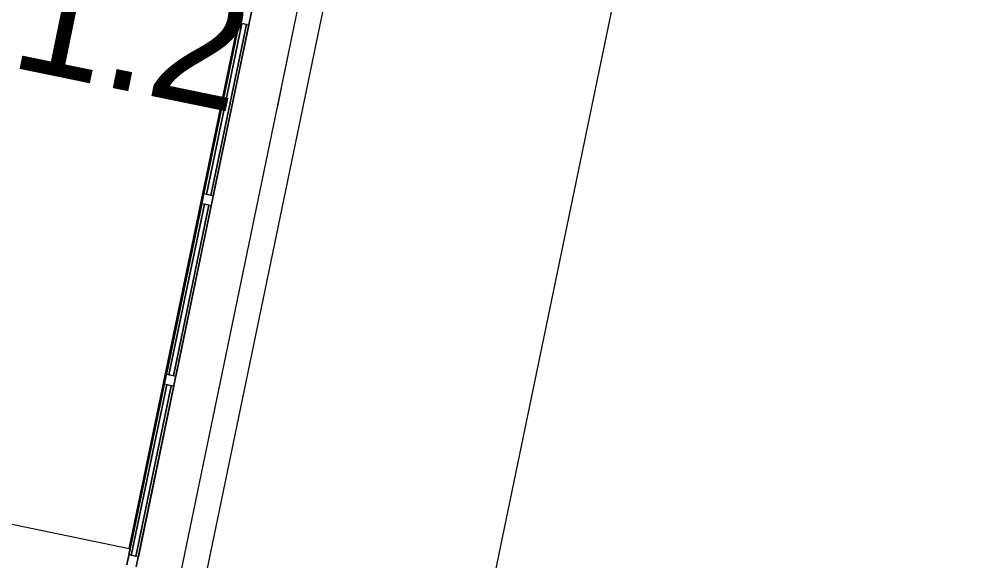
# Model space of a CAD drawing. Extents: x 81065 to 81486, y 452384 to 452681.
# Drawn here: x 81127.05 to 81132.84, y 452555.23 to 452558.49 of the extents above; entities that cross this region are included whole.
import ezdxf

# ---------------------------------------------------------------- set-up
doc = ezdxf.new("R2010")
doc.units = 0
doc.layers.add('B-BH-VH-KANTOPSLUITING-GV', color=7, linetype='Continuous')
doc.layers.add('N-WE-VW-VRI_ARMATUUR-S', color=7, linetype='Continuous')

msp = doc.modelspace()

# ---------------------------------------------------------------- linework, layer by layer
at = {"layer": 'B-BH-VH-KANTOPSLUITING-GV'}
for p, q in [((81132.8401, 452569.2593), (81123.8386, 452525.8939)), ((81122.2553, 452526.6302), (81131.0942, 452569.2132)), ((81123.1371, 452531.6334), (81130.9161, 452569.0924)), ((81127.6961, 452555.2024), (81128.6111, 452559.6084)), ((81128.6111, 452559.6084), (81127.6961, 452555.2024)), ((81127.7101, 452555.2994), (81128.6021, 452559.5954)), ((81127.7531, 452555.1904), (81128.6681, 452559.5964)), ((81128.6681, 452559.5964), (81127.7531, 452555.1904)), ((81128.1591, 452557.4354), (81128.3731, 452558.4634)), ((81128.3731, 452558.4634), (81128.1591, 452557.4354)), ((81128.1591, 452557.4354), (81128.3731, 452558.4634)), ((81128.3731, 452558.4634), (81128.1591, 452557.4354)), ((81128.1591, 452557.4354), (81128.3731, 452558.4634)), ((81128.3731, 452558.4634), (81128.1591, 452557.4354)), ((81128.1591, 452557.4354), (81128.3731, 452558.4634)), ((81128.3731, 452558.4634), (81128.1591, 452557.4354)), ((81128.1591, 452557.4354), (81128.3731, 452558.4634)), ((81128.3731, 452558.4634), (81128.1591, 452557.4354)), ((81128.1591, 452557.4354), (81128.3731, 452558.4634)), ((81128.3731, 452558.4634), (81128.1591, 452557.4354)), ((81128.1591, 452557.4354), (81128.3731, 452558.4634)), ((81128.3731, 452558.4634), (81128.1591, 452557.4354)), ((81128.1591, 452557.4354), (81128.3731, 452558.4634)), ((81128.3731, 452558.4634), (81128.1591, 452557.4354)), ((81128.3881, 452558.4604), (81128.1751, 452557.4314)), ((81128.1751, 452557.4314), (81128.3881, 452558.4604)), ((81128.1751, 452557.4314), (81128.3881, 452558.4604)), ((81128.3881, 452558.4604), (81128.1751, 452557.4314)), ((81128.1751, 452557.4314), (81128.3881, 452558.4604)), ((81128.3881, 452558.4604), (81128.1751, 452557.4314)), ((81128.3881, 452558.4604), (81128.1751, 452557.4314)), ((81128.1751, 452557.4314), (81128.3881, 452558.4604)), ((81128.1751, 452557.4314), (81128.3881, 452558.4604)), ((81128.3881, 452558.4604), (81128.1751, 452557.4314)), ((81128.1751, 452557.4314), (81128.3881, 452558.4604)), ((81128.3881, 452558.4604), (81128.1751, 452557.4314)), ((81128.1751, 452557.4314), (81128.3881, 452558.4604)), ((81128.3881, 452558.4604), (81128.1751, 452557.4314)), ((81128.1751, 452557.4314), (81128.3881, 452558.4604)), ((81128.3881, 452558.4604), (81128.1751, 452557.4314)), ((81128.4301, 452558.4514), (81128.3731, 452558.4634)), ((81128.4301, 452558.4514), (81128.3731, 452558.4634)), ((81128.4301, 452558.4514), (81128.3731, 452558.4634)), ((81128.4301, 452558.4514), (81128.3731, 452558.4634)), ((81128.4301, 452558.4514), (81128.3731, 452558.4634)), ((81128.4301, 452558.4514), (81128.3731, 452558.4634)), ((81128.4301, 452558.4514), (81128.3731, 452558.4634)), ((81128.4301, 452558.4514), (81128.3731, 452558.4634)), ((81128.4301, 452558.4514), (81128.3731, 452558.4634)), ((81128.4301, 452558.4514), (81128.3731, 452558.4634)), ((81128.4301, 452558.4514), (81128.3731, 452558.4634)), ((81128.4301, 452558.4514), (81128.3731, 452558.4634)), ((81128.4301, 452558.4514), (81128.3731, 452558.4634)), ((81128.4301, 452558.4514), (81128.3731, 452558.4634)), ((81128.4301, 452558.4514), (81128.3731, 452558.4634)), ((81128.4301, 452558.4514), (81128.3731, 452558.4634)), ((81128.4161, 452558.4544), (81128.3881, 452558.4604)), ((81128.4161, 452558.4544), (81128.3881, 452558.4604)), ((81128.4161, 452558.4544), (81128.3881, 452558.4604)), ((81128.4161, 452558.4544), (81128.3881, 452558.4604)), ((81128.4161, 452558.4544), (81128.3881, 452558.4604)), ((81128.4161, 452558.4544), (81128.3881, 452558.4604)), ((81128.4161, 452558.4544), (81128.3881, 452558.4604)), ((81128.4161, 452558.4544), (81128.3881, 452558.4604)), ((81128.4161, 452558.4544), (81128.3881, 452558.4604)), ((81128.4161, 452558.4544), (81128.3881, 452558.4604)), ((81128.4161, 452558.4544), (81128.3881, 452558.4604)), ((81128.4161, 452558.4544), (81128.3881, 452558.4604)), ((81128.4161, 452558.4544), (81128.3881, 452558.4604)), ((81128.4161, 452558.4544), (81128.3881, 452558.4604)), ((81128.4161, 452558.4544), (81128.3881, 452558.4604)), ((81128.4161, 452558.4544), (81128.3881, 452558.4604)), ((81128.4161, 452558.4544), (81128.2021, 452557.4264)), ((81128.2021, 452557.4264), (81128.4161, 452558.4544)), ((81128.2021, 452557.4264), (81128.4161, 452558.4544)), ((81128.4161, 452558.4544), (81128.2021, 452557.4264)), ((81128.2021, 452557.4264), (81128.4161, 452558.4544)), ((81128.4161, 452558.4544), (81128.2021, 452557.4264)), ((81128.4161, 452558.4544), (81128.2021, 452557.4264)), ((81128.2021, 452557.4264), (81128.4161, 452558.4544)), ((81128.2021, 452557.4264), (81128.4161, 452558.4544)), ((81128.4161, 452558.4544), (81128.2021, 452557.4264)), ((81128.2021, 452557.4264), (81128.4161, 452558.4544)), ((81128.4161, 452558.4544), (81128.2021, 452557.4264)), ((81128.2021, 452557.4264), (81128.4161, 452558.4544)), ((81128.4161, 452558.4544), (81128.2021, 452557.4264)), ((81128.2021, 452557.4264), (81128.4161, 452558.4544)), ((81128.4161, 452558.4544), (81128.2021, 452557.4264)), ((81128.2171, 452557.4234), (81128.4301, 452558.4514)), ((81128.4301, 452558.4514), (81128.2171, 452557.4234)), ((81128.2171, 452557.4234), (81128.4301, 452558.4514)), ((81128.4301, 452558.4514), (81128.2171, 452557.4234)), ((81128.2171, 452557.4234), (81128.4301, 452558.4514)), ((81128.4301, 452558.4514), (81128.2171, 452557.4234)), ((81128.2171, 452557.4234), (81128.4301, 452558.4514)), ((81128.4301, 452558.4514), (81128.2171, 452557.4234)), ((81128.2171, 452557.4234), (81128.4301, 452558.4514)), ((81128.4301, 452558.4514), (81128.2171, 452557.4234)), ((81128.2171, 452557.4234), (81128.4301, 452558.4514)), ((81128.4301, 452558.4514), (81128.2171, 452557.4234)), ((81128.2171, 452557.4234), (81128.4301, 452558.4514)), ((81128.4301, 452558.4514), (81128.2171, 452557.4234)), ((81128.2171, 452557.4234), (81128.4301, 452558.4514)), ((81128.4301, 452558.4514), (81128.2171, 452557.4234)), ((81128.6441, 452558.1504), (81128.6661, 452558.2584)), ((81128.6051, 452557.9644), (81128.6281, 452558.0724)), ((81117.1351, 452557.4954), (81127.7101, 452555.2994)), ((81128.2171, 452557.4234), (81128.1591, 452557.4354)), ((81128.2171, 452557.4234), (81128.1591, 452557.4354)), ((81128.2171, 452557.4234), (81128.1591, 452557.4354)), ((81128.2171, 452557.4234), (81128.1591, 452557.4354)), ((81128.2171, 452557.4234), (81128.1591, 452557.4354)), ((81128.2171, 452557.4234), (81128.1591, 452557.4354)), ((81128.2171, 452557.4234), (81128.1591, 452557.4354)), ((81128.2171, 452557.4234), (81128.1591, 452557.4354)), ((81128.2171, 452557.4234), (81128.1591, 452557.4354)), ((81128.2171, 452557.4234), (81128.1591, 452557.4354)), ((81128.2171, 452557.4234), (81128.1591, 452557.4354)), ((81128.2171, 452557.4234), (81128.1591, 452557.4354)), ((81128.2171, 452557.4234), (81128.1591, 452557.4354)), ((81128.2171, 452557.4234), (81128.1591, 452557.4354)), ((81128.2171, 452557.4234), (81128.1591, 452557.4354)), ((81128.2171, 452557.4234), (81128.1591, 452557.4354)), ((81128.2021, 452557.4264), (81128.1751, 452557.4314)), ((81128.2021, 452557.4264), (81128.1751, 452557.4314)), ((81128.2021, 452557.4264), (81128.1751, 452557.4314)), ((81128.2021, 452557.4264), (81128.1751, 452557.4314)), ((81128.2021, 452557.4264), (81128.1751, 452557.4314)), ((81128.2021, 452557.4264), (81128.1751, 452557.4314)), ((81128.2021, 452557.4264), (81128.1751, 452557.4314)), ((81128.2021, 452557.4264), (81128.1751, 452557.4314)), ((81128.2021, 452557.4264), (81128.1751, 452557.4314)), ((81128.2021, 452557.4264), (81128.1751, 452557.4314)), ((81128.2021, 452557.4264), (81128.1751, 452557.4314)), ((81128.2021, 452557.4264), (81128.1751, 452557.4314)), ((81128.2021, 452557.4264), (81128.1751, 452557.4314)), ((81128.2021, 452557.4264), (81128.1751, 452557.4314)), ((81128.2021, 452557.4264), (81128.1751, 452557.4314)), ((81128.2021, 452557.4264), (81128.1751, 452557.4314)), ((81127.9341, 452556.3484), (81128.1471, 452557.3764)), ((81128.1471, 452557.3764), (81127.9341, 452556.3484)), ((81127.9341, 452556.3484), (81128.1471, 452557.3764)), ((81128.1471, 452557.3764), (81127.9341, 452556.3484)), ((81127.9341, 452556.3484), (81128.1471, 452557.3764)), ((81128.1471, 452557.3764), (81127.9341, 452556.3484)), ((81127.9341, 452556.3484), (81128.1471, 452557.3764)), ((81128.1471, 452557.3764), (81127.9341, 452556.3484)), ((81127.9341, 452556.3484), (81128.1471, 452557.3764)), ((81128.1471, 452557.3764), (81127.9341, 452556.3484)), ((81127.9341, 452556.3484), (81128.1471, 452557.3764)), ((81128.1471, 452557.3764), (81127.9341, 452556.3484)), ((81127.9341, 452556.3484), (81128.1471, 452557.3764)), ((81128.1471, 452557.3764), (81127.9341, 452556.3484)), ((81127.9341, 452556.3484), (81128.1471, 452557.3764)), ((81128.1471, 452557.3764), (81127.9341, 452556.3484)), ((81127.9491, 452556.3454), (81128.1631, 452557.3734)), ((81128.1631, 452557.3734), (81127.9491, 452556.3454)), ((81127.9491, 452556.3454), (81128.1631, 452557.3734)), ((81128.1631, 452557.3734), (81127.9491, 452556.3454)), ((81127.9491, 452556.3454), (81128.1631, 452557.3734)), ((81128.1631, 452557.3734), (81127.9491, 452556.3454)), ((81128.1631, 452557.3734), (81127.9491, 452556.3454)), ((81127.9491, 452556.3454), (81128.1631, 452557.3734)), ((81127.9491, 452556.3454), (81128.1631, 452557.3734)), ((81128.1631, 452557.3734), (81127.9491, 452556.3454)), ((81127.9491, 452556.3454), (81128.1631, 452557.3734)), ((81128.1631, 452557.3734), (81127.9491, 452556.3454)), ((81127.9491, 452556.3454), (81128.1631, 452557.3734)), ((81128.1631, 452557.3734), (81127.9491, 452556.3454)), ((81127.9491, 452556.3454), (81128.1631, 452557.3734)), ((81128.1631, 452557.3734), (81127.9491, 452556.3454)), ((81127.9771, 452556.3394), (81128.1901, 452557.3674)), ((81128.1901, 452557.3674), (81127.9771, 452556.3394)), ((81127.9771, 452556.3394), (81128.1901, 452557.3674)), ((81128.1901, 452557.3674), (81127.9771, 452556.3394)), ((81127.9771, 452556.3394), (81128.1901, 452557.3674)), ((81128.1901, 452557.3674), (81127.9771, 452556.3394)), ((81128.1901, 452557.3674), (81127.9771, 452556.3394)), ((81127.9771, 452556.3394), (81128.1901, 452557.3674)), ((81127.9771, 452556.3394), (81128.1901, 452557.3674)), ((81128.1901, 452557.3674), (81127.9771, 452556.3394)), ((81127.9771, 452556.3394), (81128.1901, 452557.3674)), ((81128.1901, 452557.3674), (81127.9771, 452556.3394)), ((81127.9771, 452556.3394), (81128.1901, 452557.3674)), ((81128.1901, 452557.3674), (81127.9771, 452556.3394)), ((81127.9771, 452556.3394), (81128.1901, 452557.3674)), ((81128.1901, 452557.3674), (81127.9771, 452556.3394)), ((81127.9911, 452556.3364), (81128.2051, 452557.3644)), ((81128.2051, 452557.3644), (81127.9911, 452556.3364)), ((81127.9911, 452556.3364), (81128.2051, 452557.3644)), ((81128.2051, 452557.3644), (81127.9911, 452556.3364)), ((81127.9911, 452556.3364), (81128.2051, 452557.3644)), ((81128.2051, 452557.3644), (81127.9911, 452556.3364)), ((81127.9911, 452556.3364), (81128.2051, 452557.3644)), ((81128.2051, 452557.3644), (81127.9911, 452556.3364)), ((81127.9911, 452556.3364), (81128.2051, 452557.3644)), ((81128.2051, 452557.3644), (81127.9911, 452556.3364)), ((81127.9911, 452556.3364), (81128.2051, 452557.3644)), ((81128.2051, 452557.3644), (81127.9911, 452556.3364)), ((81127.9911, 452556.3364), (81128.2051, 452557.3644)), ((81128.2051, 452557.3644), (81127.9911, 452556.3364)), ((81127.9911, 452556.3364), (81128.2051, 452557.3644)), ((81128.2051, 452557.3644), (81127.9911, 452556.3364)), ((81128.2051, 452557.3644), (81128.1471, 452557.3764)), ((81128.2051, 452557.3644), (81128.1471, 452557.3764)), ((81128.2051, 452557.3644), (81128.1471, 452557.3764)), ((81128.2051, 452557.3644), (81128.1471, 452557.3764)), ((81128.2051, 452557.3644), (81128.1471, 452557.3764)), ((81128.2051, 452557.3644), (81128.1471, 452557.3764)), ((81128.2051, 452557.3644), (81128.1471, 452557.3764)), ((81128.2051, 452557.3644), (81128.1471, 452557.3764)), ((81128.2051, 452557.3644), (81128.1471, 452557.3764)), ((81128.2051, 452557.3644), (81128.1471, 452557.3764)), ((81128.2051, 452557.3644), (81128.1471, 452557.3764)), ((81128.2051, 452557.3644), (81128.1471, 452557.3764)), ((81128.2051, 452557.3644), (81128.1471, 452557.3764)), ((81128.2051, 452557.3644), (81128.1471, 452557.3764)), ((81128.2051, 452557.3644), (81128.1471, 452557.3764)), ((81128.2051, 452557.3644), (81128.1471, 452557.3764)), ((81128.1901, 452557.3674), (81128.1631, 452557.3734)), ((81128.1901, 452557.3674), (81128.1631, 452557.3734)), ((81128.1901, 452557.3674), (81128.1631, 452557.3734)), ((81128.1901, 452557.3674), (81128.1631, 452557.3734)), ((81128.1901, 452557.3674), (81128.1631, 452557.3734)), ((81128.1901, 452557.3674), (81128.1631, 452557.3734)), ((81128.1901, 452557.3674), (81128.1631, 452557.3734)), ((81128.1901, 452557.3674), (81128.1631, 452557.3734)), ((81128.1901, 452557.3674), (81128.1631, 452557.3734)), ((81128.1901, 452557.3674), (81128.1631, 452557.3734)), ((81128.1901, 452557.3674), (81128.1631, 452557.3734)), ((81128.1901, 452557.3674), (81128.1631, 452557.3734)), ((81128.1901, 452557.3674), (81128.1631, 452557.3734)), ((81128.1901, 452557.3674), (81128.1631, 452557.3734)), ((81128.1901, 452557.3674), (81128.1631, 452557.3734)), ((81128.1901, 452557.3674), (81128.1631, 452557.3734)), ((81127.9911, 452556.3364), (81127.9341, 452556.3484)), ((81127.9911, 452556.3364), (81127.9341, 452556.3484)), ((81127.9911, 452556.3364), (81127.9341, 452556.3484)), ((81127.9911, 452556.3364), (81127.9341, 452556.3484)), ((81127.9911, 452556.3364), (81127.9341, 452556.3484)), ((81127.9911, 452556.3364), (81127.9341, 452556.3484)), ((81127.9911, 452556.3364), (81127.9341, 452556.3484)), ((81127.9911, 452556.3364), (81127.9341, 452556.3484)), ((81127.9911, 452556.3364), (81127.9341, 452556.3484)), ((81127.9911, 452556.3364), (81127.9341, 452556.3484)), ((81127.9911, 452556.3364), (81127.9341, 452556.3484)), ((81127.9911, 452556.3364), (81127.9341, 452556.3484)), ((81127.9911, 452556.3364), (81127.9341, 452556.3484)), ((81127.9911, 452556.3364), (81127.9341, 452556.3484)), ((81127.9911, 452556.3364), (81127.9341, 452556.3484)), ((81127.9911, 452556.3364), (81127.9341, 452556.3484)), ((81127.9771, 452556.3394), (81127.9491, 452556.3454)), ((81127.9771, 452556.3394), (81127.9491, 452556.3454)), ((81127.9771, 452556.3394), (81127.9491, 452556.3454)), ((81127.9771, 452556.3394), (81127.9491, 452556.3454)), ((81127.9771, 452556.3394), (81127.9491, 452556.3454)), ((81127.9771, 452556.3394), (81127.9491, 452556.3454)), ((81127.9771, 452556.3394), (81127.9491, 452556.3454)), ((81127.9771, 452556.3394), (81127.9491, 452556.3454)), ((81127.9771, 452556.3394), (81127.9491, 452556.3454)), ((81127.9771, 452556.3394), (81127.9491, 452556.3454)), ((81127.9771, 452556.3394), (81127.9491, 452556.3454)), ((81127.9771, 452556.3394), (81127.9491, 452556.3454)), ((81127.9771, 452556.3394), (81127.9491, 452556.3454)), ((81127.9771, 452556.3394), (81127.9491, 452556.3454)), ((81127.9771, 452556.3394), (81127.9491, 452556.3454)), ((81127.9771, 452556.3394), (81127.9491, 452556.3454)), ((81127.7081, 452555.2614), (81127.9211, 452556.2894)), ((81127.9211, 452556.2894), (81127.7081, 452555.2614)), ((81127.7081, 452555.2614), (81127.9211, 452556.2894)), ((81127.9211, 452556.2894), (81127.7081, 452555.2614)), ((81127.7081, 452555.2614), (81127.9211, 452556.2894)), ((81127.9211, 452556.2894), (81127.7081, 452555.2614)), ((81127.7081, 452555.2614), (81127.9211, 452556.2894)), ((81127.9211, 452556.2894), (81127.7081, 452555.2614)), ((81127.7081, 452555.2614), (81127.9211, 452556.2894)), ((81127.9211, 452556.2894), (81127.7081, 452555.2614)), ((81127.7081, 452555.2614), (81127.9211, 452556.2894)), ((81127.9211, 452556.2894), (81127.7081, 452555.2614)), ((81127.7081, 452555.2614), (81127.9211, 452556.2894)), ((81127.9211, 452556.2894), (81127.7081, 452555.2614)), ((81127.7081, 452555.2614), (81127.9211, 452556.2894)), ((81127.9211, 452556.2894), (81127.7081, 452555.2614)), ((81127.7231, 452555.2584), (81127.9371, 452556.2864)), ((81127.9371, 452556.2864), (81127.7231, 452555.2584)), ((81127.9371, 452556.2864), (81127.7231, 452555.2584)), ((81127.7231, 452555.2584), (81127.9371, 452556.2864)), ((81127.7231, 452555.2584), (81127.9371, 452556.2864)), ((81127.9371, 452556.2864), (81127.7231, 452555.2584)), ((81127.7231, 452555.2584), (81127.9371, 452556.2864)), ((81127.9371, 452556.2864), (81127.7231, 452555.2584)), ((81127.7231, 452555.2584), (81127.9371, 452556.2864)), ((81127.9371, 452556.2864), (81127.7231, 452555.2584)), ((81127.7231, 452555.2584), (81127.9371, 452556.2864)), ((81127.9371, 452556.2864), (81127.7231, 452555.2584)), ((81127.7231, 452555.2584), (81127.9371, 452556.2864)), ((81127.9371, 452556.2864), (81127.7231, 452555.2584)), ((81127.7231, 452555.2584), (81127.9371, 452556.2864)), ((81127.9371, 452556.2864), (81127.7231, 452555.2584)), ((81127.7511, 452555.2524), (81127.9641, 452556.2804)), ((81127.9641, 452556.2804), (81127.7511, 452555.2524)), ((81127.9641, 452556.2804), (81127.7511, 452555.2524)), ((81127.7511, 452555.2524), (81127.9641, 452556.2804)), ((81127.7511, 452555.2524), (81127.9641, 452556.2804)), ((81127.9641, 452556.2804), (81127.7511, 452555.2524)), ((81127.7511, 452555.2524), (81127.9641, 452556.2804)), ((81127.9641, 452556.2804), (81127.7511, 452555.2524)), ((81127.7511, 452555.2524), (81127.9641, 452556.2804)), ((81127.9641, 452556.2804), (81127.7511, 452555.2524)), ((81127.7511, 452555.2524), (81127.9641, 452556.2804)), ((81127.9641, 452556.2804), (81127.7511, 452555.2524)), ((81127.7511, 452555.2524), (81127.9641, 452556.2804)), ((81127.9641, 452556.2804), (81127.7511, 452555.2524)), ((81127.7511, 452555.2524), (81127.9641, 452556.2804)), ((81127.9641, 452556.2804), (81127.7511, 452555.2524)), ((81127.7661, 452555.2494), (81127.9791, 452556.2774)), ((81127.9791, 452556.2774), (81127.7661, 452555.2494)), ((81127.7661, 452555.2494), (81127.9791, 452556.2774)), ((81127.9791, 452556.2774), (81127.7661, 452555.2494)), ((81127.7661, 452555.2494), (81127.9791, 452556.2774)), ((81127.9791, 452556.2774), (81127.7661, 452555.2494)), ((81127.7661, 452555.2494), (81127.9791, 452556.2774)), ((81127.9791, 452556.2774), (81127.7661, 452555.2494)), ((81127.7661, 452555.2494), (81127.9791, 452556.2774)), ((81127.9791, 452556.2774), (81127.7661, 452555.2494)), ((81127.7661, 452555.2494), (81127.9791, 452556.2774)), ((81127.9791, 452556.2774), (81127.7661, 452555.2494)), ((81127.7661, 452555.2494), (81127.9791, 452556.2774)), ((81127.9791, 452556.2774), (81127.7661, 452555.2494)), ((81127.7661, 452555.2494), (81127.9791, 452556.2774)), ((81127.9791, 452556.2774), (81127.7661, 452555.2494)), ((81127.9791, 452556.2774), (81127.9211, 452556.2894)), ((81127.9791, 452556.2774), (81127.9211, 452556.2894)), ((81127.9791, 452556.2774), (81127.9211, 452556.2894)), ((81127.9791, 452556.2774), (81127.9211, 452556.2894)), ((81127.9791, 452556.2774), (81127.9211, 452556.2894)), ((81127.9791, 452556.2774), (81127.9211, 452556.2894)), ((81127.9791, 452556.2774), (81127.9211, 452556.2894)), ((81127.9791, 452556.2774), (81127.9211, 452556.2894)), ((81127.9791, 452556.2774), (81127.9211, 452556.2894)), ((81127.9791, 452556.2774), (81127.9211, 452556.2894)), ((81127.9791, 452556.2774), (81127.9211, 452556.2894)), ((81127.9791, 452556.2774), (81127.9211, 452556.2894)), ((81127.9791, 452556.2774), (81127.9211, 452556.2894)), ((81127.9791, 452556.2774), (81127.9211, 452556.2894)), ((81127.9791, 452556.2774), (81127.9211, 452556.2894)), ((81127.9791, 452556.2774), (81127.9211, 452556.2894)), ((81127.9641, 452556.2804), (81127.9371, 452556.2864)), ((81127.9641, 452556.2804), (81127.9371, 452556.2864)), ((81127.9641, 452556.2804), (81127.9371, 452556.2864)), ((81127.9641, 452556.2804), (81127.9371, 452556.2864)), ((81127.9641, 452556.2804), (81127.9371, 452556.2864)), ((81127.9641, 452556.2804), (81127.9371, 452556.2864)), ((81127.9641, 452556.2804), (81127.9371, 452556.2864)), ((81127.9641, 452556.2804), (81127.9371, 452556.2864)), ((81127.9641, 452556.2804), (81127.9371, 452556.2864)), ((81127.9641, 452556.2804), (81127.9371, 452556.2864)), ((81127.9641, 452556.2804), (81127.9371, 452556.2864)), ((81127.9641, 452556.2804), (81127.9371, 452556.2864)), ((81127.9641, 452556.2804), (81127.9371, 452556.2864)), ((81127.9641, 452556.2804), (81127.9371, 452556.2864)), ((81127.9641, 452556.2804), (81127.9371, 452556.2864)), ((81127.9641, 452556.2804), (81127.9371, 452556.2864)), ((81127.7661, 452555.2494), (81127.7081, 452555.2614)), ((81127.7661, 452555.2494), (81127.7081, 452555.2614)), ((81127.7661, 452555.2494), (81127.7081, 452555.2614)), ((81127.7661, 452555.2494), (81127.7081, 452555.2614)), ((81127.7661, 452555.2494), (81127.7081, 452555.2614)), ((81127.7661, 452555.2494), (81127.7081, 452555.2614)), ((81127.7661, 452555.2494), (81127.7081, 452555.2614)), ((81127.7661, 452555.2494), (81127.7081, 452555.2614)), ((81127.7661, 452555.2494), (81127.7081, 452555.2614)), ((81127.7661, 452555.2494), (81127.7081, 452555.2614)), ((81127.7661, 452555.2494), (81127.7081, 452555.2614)), ((81127.7661, 452555.2494), (81127.7081, 452555.2614)), ((81127.7661, 452555.2494), (81127.7081, 452555.2614)), ((81127.7661, 452555.2494), (81127.7081, 452555.2614)), ((81127.7661, 452555.2494), (81127.7081, 452555.2614)), ((81127.7661, 452555.2494), (81127.7081, 452555.2614)), ((81127.7511, 452555.2524), (81127.7231, 452555.2584)), ((81127.7511, 452555.2524), (81127.7231, 452555.2584)), ((81127.7511, 452555.2524), (81127.7231, 452555.2584)), ((81127.7511, 452555.2524), (81127.7231, 452555.2584)), ((81127.7511, 452555.2524), (81127.7231, 452555.2584)), ((81127.7511, 452555.2524), (81127.7231, 452555.2584)), ((81127.7511, 452555.2524), (81127.7231, 452555.2584)), ((81127.7511, 452555.2524), (81127.7231, 452555.2584)), ((81127.7511, 452555.2524), (81127.7231, 452555.2584)), ((81127.7511, 452555.2524), (81127.7231, 452555.2584)), ((81127.7511, 452555.2524), (81127.7231, 452555.2584)), ((81127.7511, 452555.2524), (81127.7231, 452555.2584)), ((81127.7511, 452555.2524), (81127.7231, 452555.2584)), ((81127.7511, 452555.2524), (81127.7231, 452555.2584)), ((81127.7511, 452555.2524), (81127.7231, 452555.2584)), ((81127.7511, 452555.2524), (81127.7231, 452555.2584))]:
    msp.add_line(p, q, dxfattribs=at)

# ---------------------------------------------------------------- texts
at = {"layer": 'N-WE-VW-VRI_ARMATUUR-S'}
msp.add_text('DK91.2', height=0.75, rotation=348.39173, dxfattribs=at).set_placement((81125.0641, 452558.5961))

doc.saveas('drawing.dxf')
